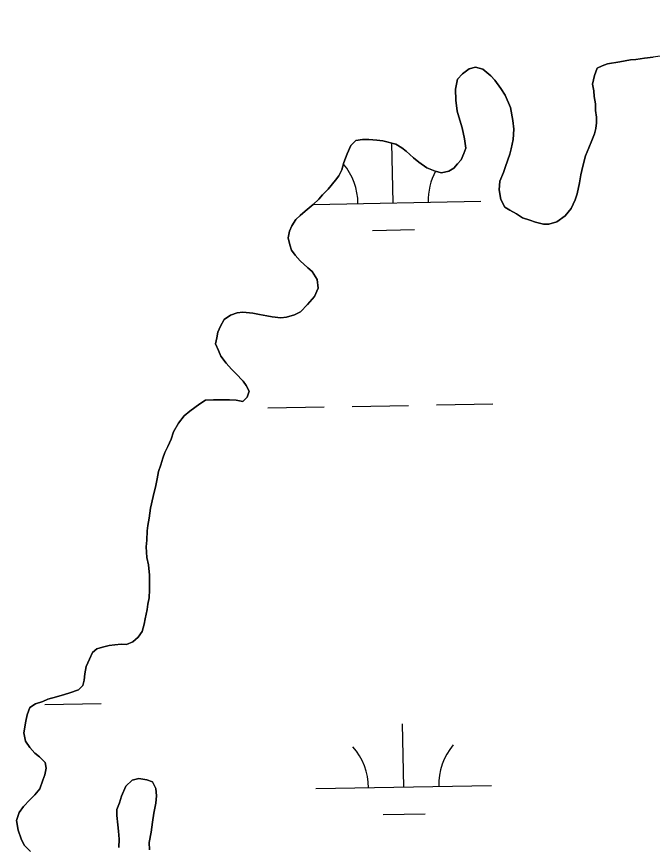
# Model space of a CAD drawing. Extents: x 3925854 to 3964121, y 224593 to 250589.
# Drawn here: x 3946746.4 to 3947108.2, y 233990.5 to 234463 of the extents above; entities that cross this region are included whole.
import ezdxf

# ---------------------------------------------------------------- set-up
doc = ezdxf.new("R2010")
doc.units = 0
doc.layers.add('V-TOPO-SHOR', color=7, linetype='Continuous')
doc.layers.add('V-WETL-SWMP', color=7, linetype='Continuous')

msp = doc.modelspace()

# ---------------------------------------------------------------- linework, layer by layer
at = {"layer": 'V-TOPO-SHOR'}
for points in [[(3947149.215, 234464.906), (3947150.2, 234459.995), (3947147.692, 234455.479), (3947144.153, 234452.376), (3947141.331, 234450.666), (3947135.686, 234447.242), (3947130.062, 234445.216), (3947125.147, 234443.883), (3947121.631, 234442.529), (3947116.019, 234441.555), (3947112.507, 234440.551), (3947108.651, 234439.904), (3947103.744, 234439.269), (3947098.839, 234438.634), (3947095.685, 234438.327), (3947089.725, 234437.354), (3947082.711, 234436.05), (3947079.549, 234435.042), (3947076.731, 234433.678)], [(3947076.731, 234433.678), (3947075.276, 234429.5), (3947074.162, 234424.618), (3947074.809, 234420.759), (3947075.119, 234417.607), (3947075.762, 234413.401), (3947075.711, 234409.553), (3947076.36, 234405.694), (3947076.319, 234402.546), (3947075.928, 234399.405), (3947075.184, 234396.265), (3947073.734, 234392.435), (3947071.93, 234388.262), (3947070.122, 234383.738), (3947068.643, 234377.809), (3947067.529, 234372.926), (3947066.769, 234368.388), (3947065.286, 234362.111), (3947064.191, 234358.625), (3947062.028, 234353.757), (3947058.473, 234349.606), (3947053.879, 234346.167), (3947049.314, 234344.83), (3947046.164, 234344.871), (3947041.632, 234345.981), (3947038.496, 234347.07), (3947034.318, 234348.526), (3947030.847, 234350.671), (3947027.028, 234352.821), (3947024.253, 234354.607), (3947021.86, 234358.838), (3947020.886, 234364.447), (3947021.299, 234369.34), (3947023.462, 234374.21), (3947024.56, 234377.694), (3947027.101, 234384.657), (3947027.843, 234387.797), (3947028.961, 234393.029), (3947029.391, 234398.971), (3947028.754, 234403.878), (3947027.454, 234411.242), (3947024.398, 234418.279), (3947022, 234422.16), (3947018.561, 234426.754), (3947016.147, 234429.236), (3947011.649, 234433.144), (3947007.465, 234434.247), (3947003.955, 234433.246), (3947000.07, 234430.497), (3946997.229, 234427.387), (3946996.107, 234421.804), (3946996.371, 234415.502), (3946996.988, 234409.196), (3946997.995, 234406.034), (3947000.01, 234399.712), (3947001.327, 234393.396), (3947001.956, 234388.139), (3947000.866, 234385.005), (3946999.421, 234381.526), (3946997.289, 234379.105), (3946995.159, 234376.684), (3946992.337, 234374.972), (3946988.126, 234373.979), (3946984.64, 234375.075), (3946979.766, 234376.887), (3946975.26, 234380.096), (3946972.145, 234382.587), (3946967.998, 234386.49), (3946965.573, 234388.272), (3946962.104, 234390.416), (3946954.78, 234392.263), (3946951.286, 234392.661), (3946946.744, 234393.07), (3946943.246, 234393.115), (3946939.39, 234392.468), (3946936.553, 234389.705), (3946934.39, 234384.837), (3946932.576, 234379.963), (3946931.472, 234375.779), (3946929.676, 234372.306), (3946927.894, 234369.879), (3946923.626, 234364.687), (3946920.437, 234361.58), (3946918.305, 234359.162), (3946915.117, 234356.055), (3946910.519, 234352.268), (3946907.687, 234349.855), (3946905.206, 234347.439), (3946903.06, 234343.969), (3946901.618, 234340.838), (3946900.869, 234337), (3946901.866, 234333.14), (3946902.876, 234329.978), (3946904.936, 234327.151), (3946907.693, 234323.967), (3946912.19, 234320.057), (3946914.611, 234317.925), (3946917.349, 234313.342), (3946917.984, 234308.435), (3946915.819, 234303.567), (3946911.912, 234299.069)], [(3946911.912, 234299.069), (3946908.008, 234294.924), (3946904.488, 234293.22), (3946899.921, 234291.881), (3946896.769, 234291.573), (3946891.876, 234291.987), (3946888.736, 234292.729), (3946884.548, 234293.484), (3946880.71, 234294.236), (3946875.117, 234294.66), (3946871.965, 234294.351), (3946868.099, 234293.003), (3946864.568, 234290.601), (3946862.418, 234286.781), (3946860.972, 234283.302), (3946860.23, 234280.162), (3946859.485, 234276.674), (3946861.183, 234272.804), (3946862.54, 234269.635), (3946865.637, 234265.746), (3946868.74, 234262.207), (3946871.156, 234259.725), (3946875.297, 234255.473), (3946877.014, 234253.001), (3946878.722, 234249.829), (3946877.626, 234246.345), (3946875.144, 234243.929), (3946871.306, 234244.68), (3946867.458, 234244.732), (3946863.609, 234244.783), (3946858.363, 234244.852), (3946853.812, 234244.562), (3946850.635, 234242.505), (3946847.809, 234240.443), (3946844.983, 234238.383), (3946841.798, 234235.624), (3946838.593, 234231.469), (3946835.73, 234226.609), (3946834.276, 234222.431), (3946832.472, 234218.255), (3946830.676, 234214.782), (3946829.584, 234211.646), (3946828.484, 234207.812), (3946827.034, 234203.983), (3946826.279, 234199.794), (3946825.529, 234195.956), (3946824.044, 234189.679), (3946822.557, 234183.052), (3946821.783, 234177.463), (3946821.03, 234173.275), (3946820.636, 234170.131), (3946820.569, 234164.884), (3946820.167, 234161.042), (3946820.438, 234155.091), (3946821.433, 234150.88), (3946822.051, 234144.922), (3946821.984, 234139.675), (3946821.941, 234136.528), (3946821.881, 234131.981), (3946821.136, 234128.491), (3946820.743, 234125.348), (3946819.625, 234120.115), (3946818.883, 234116.975), (3946817.777, 234112.793), (3946815.637, 234109.672), (3946812.452, 234106.916), (3946808.934, 234105.564), (3946805.786, 234105.605), (3946802.284, 234105.302), (3946799.132, 234104.992), (3946795.27, 234103.995), (3946792.108, 234102.987), (3946789.632, 234100.921), (3946787.831, 234097.095), (3946786.027, 234092.922), (3946785.271, 234088.733), (3946784.874, 234085.24), (3946784.135, 234082.102), (3946781.653, 234079.685), (3946776.733, 234078.002), (3946773.571, 234076.992), (3946769.004, 234075.655), (3946764.089, 234074.32), (3946761.273, 234072.958), (3946757.056, 234071.614), (3946753.88, 234069.558), (3946752.426, 234065.378), (3946751.678, 234061.89), (3946750.541, 234055.259), (3946751.527, 234050.346), (3946753.929, 234046.817), (3946756.685, 234043.63), (3946759.454, 234041.494), (3946762.561, 234038.305), (3946763.221, 234035.147), (3946762.469, 234031.31), (3946761.377, 234028.174), (3946759.565, 234023.302), (3946756.718, 234019.841), (3946753.884, 234017.078), (3946750.335, 234013.277)], [(3946804.603, 233989.817), (3946804.666, 233994.714), (3946804.377, 233999.267), (3946804.074, 234002.769), (3946803.443, 234008.026), (3946803.49, 234011.524), (3946804.94, 234015.352), (3946806.04, 234019.185), (3946808.563, 234024.75), (3946812.108, 234028.203), (3946815.971, 234029.2), (3946820.507, 234028.44), (3946823.643, 234027.349), (3946825.691, 234023.474), (3946825.984, 234019.271), (3946825.578, 234015.077), (3946824.456, 234009.494), (3946823.686, 234004.257), (3946822.912, 233998.671), (3946821.783, 233992.737), (3946822.078, 233988.535)], [(3946750.335, 234013.277), (3946747.84, 234009.812), (3946746.38, 234005.284), (3946747.355, 233999.672), (3946749.038, 233994.753), (3946750.742, 233991.23), (3946754.193, 233987.685)]]:
    msp.add_lwpolyline(points, dxfattribs=at)
at = {"layer": 'V-WETL-SWMP'}
for p, q in [((3946960.607, 234356.935), (3946959.989, 234390.95)), ((3946915.173, 234356.109), (3947010.599, 234357.844)), ((3946948.89, 234341.289), (3946972.886, 234341.725)), ((3946985.294, 234241.933), (3947017.289, 234242.515)), ((3946889.31, 234240.188), (3946921.305, 234240.77)), ((3946937.302, 234241.061), (3946969.297, 234241.642)), ((3946762.45, 234071.353), (3946794.445, 234071.934)), ((3946966.655, 234024.315), (3946966.001, 234060.309)), ((3946916.664, 234023.406), (3947016.647, 234025.224)), ((3946954.938, 234008.669), (3946978.934, 234009.105))]:
    msp.add_line(p, q, dxfattribs=at)
for points in [[(3946918.306, 234359.161), (3946920.437, 234361.581), (3946923.627, 234364.688), (3946927.894, 234369.879), (3946929.676, 234372.305), (3946931.471, 234375.779), (3946932.576, 234379.963), (3946934.39, 234384.837), (3946936.554, 234389.706), (3946939.389, 234392.468), (3946943.246, 234393.116), (3946946.744, 234393.07), (3946951.287, 234392.66), (3946954.78, 234392.264), (3946962.103, 234390.417), (3946965.573, 234388.272), (3946967.999, 234386.491), (3946972.145, 234382.587), (3946975.261, 234380.097), (3946979.766, 234376.888), (3946984.64, 234375.074), (3946988.125, 234373.979), (3946992.336, 234374.972), (3946995.158, 234376.684), (3946997.289, 234379.105), (3946999.42, 234381.526), (3947000.866, 234385.005), (3947001.957, 234388.139), (3947001.327, 234393.396), (3947000.011, 234399.711), (3946997.996, 234406.035), (3946996.988, 234409.197), (3946996.372, 234415.503), (3946996.106, 234421.804), (3946997.229, 234427.386), (3947000.069, 234430.498), (3947003.954, 234433.245), (3947007.466, 234434.248), (3947011.65, 234433.143), (3947016.146, 234429.235), (3947018.562, 234426.754), (3947022, 234422.16), (3947024.398, 234418.28), (3947027.453, 234411.242), (3947028.755, 234403.878), (3947029.39, 234398.971), (3947028.961, 234393.029), (3947027.842, 234387.796), (3947027.101, 234384.657), (3947024.559, 234377.694), (3947023.463, 234374.21), (3947021.3, 234369.34), (3947020.885, 234364.448), (3947021.86, 234358.837), (3947024.253, 234354.607), (3947027.028, 234352.821), (3947030.848, 234350.671), (3947034.318, 234348.526), (3947038.497, 234347.071), (3947041.632, 234345.98), (3947046.165, 234344.87), (3947049.313, 234344.829), (3947053.879, 234346.167), (3947058.473, 234349.605), (3947062.027, 234353.756), (3947064.19, 234358.626), (3947065.286, 234362.11), (3947066.769, 234368.388), (3947067.529, 234372.926), (3947068.643, 234377.809), (3947070.121, 234383.737), (3947071.93, 234388.261), (3947073.735, 234392.436), (3947075.185, 234396.265), (3947075.927, 234399.404), (3947076.318, 234402.547), (3947076.36, 234405.695), (3947075.711, 234409.552), (3947075.762, 234413.4), (3947075.119, 234417.607), (3947074.81, 234420.76), (3947074.162, 234424.617), (3947075.276, 234429.5), (3947076.731, 234433.679), (3947079.548, 234435.041), (3947082.71, 234436.049), (3947089.725, 234437.355), (3947095.685, 234438.326), (3947098.838, 234438.634), (3947103.744, 234439.269), (3947108.651, 234439.903)], [(3946761.272, 234072.958), (3946764.089, 234074.32), (3946769.005, 234075.654), (3946773.571, 234076.993), (3946776.733, 234078.001), (3946781.653, 234079.685), (3946784.134, 234082.101), (3946784.875, 234085.24), (3946785.272, 234088.733), (3946786.027, 234092.922), (3946787.832, 234097.096), (3946789.632, 234100.921), (3946792.108, 234102.987), (3946795.27, 234103.995), (3946799.132, 234104.993), (3946802.285, 234105.301), (3946805.787, 234105.605), (3946808.935, 234105.563), (3946812.452, 234106.916), (3946815.637, 234109.672), (3946817.778, 234112.793), (3946818.883, 234116.976), (3946819.624, 234120.115), (3946820.743, 234125.348), (3946821.135, 234128.492), (3946821.881, 234131.981), (3946821.941, 234136.528), (3946821.983, 234139.676), (3946822.052, 234144.923), (3946821.432, 234150.879), (3946820.438, 234155.09), (3946820.167, 234161.042), (3946820.568, 234164.885), (3946820.637, 234170.132), (3946821.029, 234173.275), (3946821.784, 234177.464), (3946822.558, 234183.051), (3946824.045, 234189.679), (3946825.528, 234195.957), (3946826.279, 234199.795), (3946827.034, 234203.983), (3946828.484, 234207.813), (3946829.584, 234211.647), (3946830.676, 234214.781), (3946832.471, 234218.256), (3946834.276, 234222.43), (3946835.73, 234226.609), (3946838.594, 234231.469), (3946841.798, 234235.625), (3946844.983, 234238.382), (3946847.809, 234240.443), (3946850.635, 234242.505), (3946853.811, 234244.562), (3946858.363, 234244.852), (3946863.61, 234244.782), (3946867.458, 234244.731), (3946871.306, 234244.68), (3946875.144, 234243.929), (3946877.626, 234246.345), (3946878.721, 234249.829), (3946877.014, 234253.001), (3946875.298, 234255.473), (3946871.156, 234259.726), (3946868.74, 234262.207), (3946865.638, 234265.747), (3946862.541, 234269.636), (3946861.183, 234272.803), (3946859.485, 234276.674), (3946860.231, 234280.163), (3946860.972, 234283.302), (3946862.418, 234286.781), (3946864.568, 234290.601), (3946868.098, 234293.003), (3946871.965, 234294.351), (3946875.117, 234294.659), (3946880.71, 234294.235), (3946884.548, 234293.485), (3946888.736, 234292.729), (3946891.875, 234291.988), (3946896.768, 234291.573), (3946899.921, 234291.881), (3946904.487, 234293.22), (3946908.008, 234294.923), (3946911.911, 234299.069), (3946915.819, 234303.566), (3946917.983, 234308.435), (3946917.348, 234313.342), (3946914.61, 234317.926), (3946912.19, 234320.057), (3946907.693, 234323.966), (3946904.937, 234327.151), (3946902.875, 234329.977), (3946901.867, 234333.139), (3946900.869, 234337.001), (3946901.619, 234340.839), (3946903.06, 234343.969), (3946905.206, 234347.439), (3946907.687, 234349.855), (3946910.518, 234352.267), (3946915.116, 234356.054), (3946918.306, 234359.161)], [(3946754.194, 233987.686), (3946750.742, 233991.23), (3946749.039, 233994.752), (3946747.355, 233999.672), (3946746.38, 234005.283), (3946747.84, 234009.812), (3946750.335, 234013.277), (3946753.884, 234017.078), (3946756.719, 234019.84), (3946759.564, 234023.301), (3946761.378, 234028.175), (3946762.469, 234031.309), (3946763.22, 234035.147), (3946762.562, 234038.305), (3946759.455, 234041.495), (3946756.685, 234043.631), (3946753.928, 234046.816), (3946751.526, 234050.346), (3946750.541, 234055.258), (3946751.679, 234061.89), (3946752.425, 234065.379), (3946753.88, 234069.558), (3946757.056, 234071.615), (3946761.272, 234072.958)], [(3946822.078, 233988.535), (3946821.784, 233992.737), (3946822.912, 233998.67), (3946823.686, 234004.258), (3946824.455, 234009.495), (3946825.578, 234015.078), (3946825.984, 234019.271), (3946825.69, 234023.473), (3946823.642, 234027.349), (3946820.508, 234028.44), (3946815.97, 234029.2), (3946812.108, 234028.202), (3946808.564, 234024.75), (3946806.041, 234019.186), (3946804.94, 234015.352), (3946803.49, 234011.523), (3946803.444, 234008.025), (3946804.074, 234002.768), (3946804.377, 233999.266), (3946804.667, 233994.714), (3946804.602, 233989.817)]]:
    msp.add_lwpolyline(points, dxfattribs=at)
for centre, start, end in [((3946905.365, 234356.406), 0.26988, 40.05207), ((3947015.832, 234358.414), 151.8582, 181.81353), ((3946911.413, 234023.786), 0.26988, 41.81354), ((3947021.88, 234025.794), 140.26988, 181.81353)]:
    msp.add_arc(centre, 35.246, start, end, dxfattribs=at)

doc.saveas('drawing.dxf')
